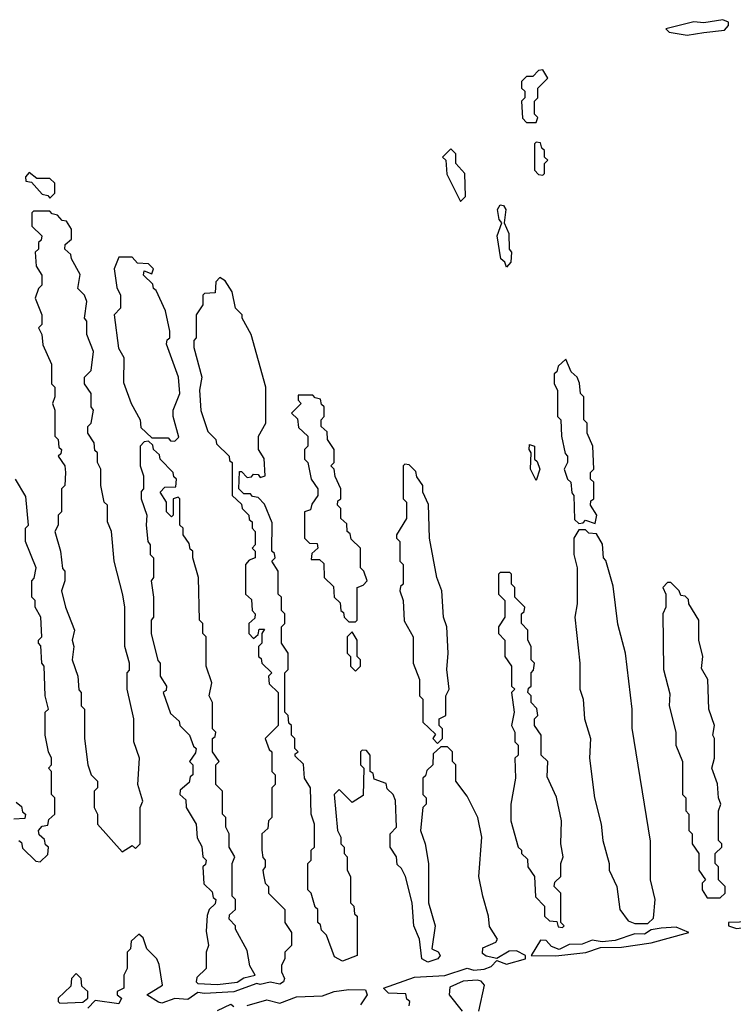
# Model space of a CAD drawing. Extents: x 2737310 to 2869991, y 870230 to 1012730.
# Tile 311 of 479: x 2786913 to 2789085, y 958426 to 961423. Entities that reach past the tile are written whole.
import ezdxf

# ---------------------------------------------------------------- set-up
doc = ezdxf.new("R2010")
doc.units = 0

msp = doc.modelspace()

# ---------------------------------------------------------------- linework, layer by layer
at = {"layer": '0CON02XD'}
for points in [[(2788945, 961376.2), (2788995, 961384.4), (2789058.6, 961391.4), (2789070, 961405), (2789070, 961415), (2789053, 961423), (2788995, 961413.8), (2788965, 961416.7), (2788880, 961395), (2788890, 961385), (2788945, 961376.2)], [(2788485, 961110), (2788490, 961125), (2788480, 961135), (2788480, 961175), (2788490, 961185), (2788490, 961215), (2788520, 961245), (2788505, 961270), (2788491.7, 961268.3), (2788475, 961250), (2788455, 961250), (2788440, 961235), (2788440, 961215), (2788450, 961205), (2788450, 961185), (2788440, 961175), (2788443, 961123), (2788455, 961110), (2788485, 961110)], [(2788255, 960870), (2788270, 960885), (2788267.5, 960955), (2788240, 960985), (2788240, 961015), (2788225, 961030), (2788200, 961005), (2788210, 960995), (2788213, 960953), (2788255, 960870)], [(2788505, 960950), (2788510, 960955), (2788510, 960985), (2788520, 960995), (2788510, 961005), (2788510, 961025), (2788501.7, 961031.7), (2788498.3, 961048.3), (2788485, 961050), (2788480, 961045), (2788480, 960965), (2788491.7, 960951.7), (2788505, 960950)], [(2787005, 960880), (2787020, 960895), (2787020, 960925), (2787005, 960940), (2786965, 960940), (2786941.7, 960958.3), (2786930, 960945), (2786931.7, 960931.7), (2786948.3, 960928.3), (2786981.7, 960891.7), (2786998.3, 960888.3), (2787005, 960880)], [(2788395, 960670), (2788390, 960685), (2788377.5, 960695), (2788366.7, 960765), (2788380, 960805), (2788372.5, 960815), (2788367.5, 960845), (2788375, 960860), (2788385, 960857.5), (2788392.5, 960845), (2788387.5, 960805), (2788402, 960772), (2788402.5, 960725), (2788410, 960715), (2788407.5, 960685), (2788395, 960670)], [(2787225, 958890), (2787255, 958910), (2787265, 958900), (2787280, 958915), (2787280, 959025), (2787287.5, 959045), (2787272.5, 959095), (2787277.5, 959175), (2787260, 959225), (2787260, 959295), (2787240, 959385), (2787240, 959435), (2787247, 959443), (2787247.5, 959465), (2787232.5, 959515), (2787232.5, 959635), (2787227, 959673), (2787200, 959775), (2787192.5, 959865), (2787180, 959895), (2787180, 959945), (2787170, 959955), (2787160, 960005), (2787160, 960055), (2787150, 960075), (2787150, 960105), (2787141.7, 960111.7), (2787140, 960135), (2787120, 960165), (2787120, 960185), (2787130, 960195), (2787137.5, 960235), (2787130, 960245), (2787130, 960285), (2787110, 960315), (2787110, 960335), (2787130, 960355), (2787137, 960413), (2787117.5, 960465), (2787117.5, 960505), (2787110, 960515), (2787117.5, 960565), (2787110, 960585), (2787090, 960605), (2787097, 960647), (2787070, 960695), (2787068.3, 960708.3), (2787050, 960725), (2787051.7, 960738.3), (2787070, 960755), (2787070, 960785), (2787055, 960810), (2787041.7, 960811.7), (2787028.3, 960828.3), (2787011.7, 960831.7), (2787005, 960840), (2786955, 960840), (2786950, 960835), (2786950, 960795), (2786980, 960765), (2786978.3, 960751.7), (2786970, 960745), (2786970, 960725), (2786960, 960715), (2786963, 960673), (2786980, 960645), (2786980, 960615), (2786970, 960605), (2786960, 960575), (2786980, 960525), (2786980, 960495), (2786970, 960485), (2786980, 960465), (2786983, 960433), (2787010, 960375), (2787010, 960315), (2787020, 960305), (2787020, 960275), (2787012.5, 960255), (2787020, 960235), (2787020, 960155), (2787030, 960145), (2787031.7, 960121.7), (2787040, 960115), (2787038.3, 960101.7), (2787030, 960095), (2787050, 960065), (2787052.5, 960045), (2787050, 960005), (2787040, 959995), (2787040, 959925), (2787030, 959915), (2787030, 959885), (2787020, 959865), (2787037.5, 959805), (2787043, 959753), (2787050, 959745), (2787050, 959715), (2787040, 959685), (2787052.5, 959635), (2787080, 959565), (2787072.5, 959535), (2787077.5, 959515), (2787072.5, 959475), (2787090, 959425), (2787093, 959383), (2787100, 959375), (2787100, 959335), (2787110, 959325), (2787110, 959235), (2787120, 959155), (2787130, 959125), (2787150, 959105), (2787150, 959085), (2787140, 959075), (2787140, 959025), (2787150, 959005), (2787150, 958975), (2787225, 958890)], [(2787385, 960140), (2787397.5, 960152.5), (2787380, 960215), (2787380, 960235), (2787400, 960285), (2787396.7, 960335), (2787360, 960435), (2787361.7, 960448.3), (2787370, 960455), (2787370, 960475), (2787356.4, 960536.4), (2787328.3, 960598.3), (2787320, 960605), (2787318.3, 960618.3), (2787290, 960645), (2787291.7, 960658.3), (2787315, 960650), (2787320, 960665), (2787305, 960680), (2787271.7, 960681.7), (2787255, 960700), (2787215, 960700), (2787200, 960665), (2787208.3, 960608.3), (2787220, 960585), (2787220, 960545), (2787200, 960525), (2787213.6, 960423.6), (2787230, 960395), (2787228.3, 960318.3), (2787252.5, 960255), (2787280, 960205), (2787281.7, 960181.7), (2787315, 960150), (2787365, 960150), (2787371.7, 960141.7), (2787385, 960140)], [(2788098.3, 958421.7), (2788100, 958435), (2788091.7, 958441.7), (2788088.3, 958458.3), (2788035, 958460), (2788020, 958475), (2788115, 958509.2), (2788206.4, 958513.6), (2788275, 958536.2), (2788295, 958530), (2788326.4, 958533.6), (2788348.3, 958541.7), (2788365, 958560), (2788395, 958548.8), (2788452.5, 958565), (2788452.5, 958575), (2788425, 958588.8), (2788402.3, 958587.7), (2788365, 958566), (2788332.7, 958572.7), (2788321.2, 958581.2), (2788322.3, 958597.7), (2788362.5, 958615), (2788367.5, 958625), (2788343, 958663), (2788340, 958695), (2788322.5, 958755), (2788310, 958815), (2788320, 958935), (2788307.5, 958995), (2788275, 959060), (2788240, 959105), (2788240, 959155), (2788230, 959165), (2788230, 959195), (2788215, 959210), (2788195, 959210), (2788171.7, 959188.3), (2788170, 959155), (2788151.7, 959138.3), (2788148.3, 959121.7), (2788140, 959115), (2788140, 959065), (2788150, 959055), (2788150, 959035), (2788140, 959025), (2788132.5, 958955), (2788147.5, 958915), (2788157.5, 958855), (2788157.5, 958735), (2788177.5, 958665), (2788167.5, 958595), (2788186.4, 958586.4), (2788192.5, 958575), (2788185.7, 958564.3), (2788155, 958554.2), (2788136.7, 958565), (2788130, 958625), (2788112.5, 958665), (2788107.5, 958735), (2788087.5, 958815), (2788075, 958840), (2788061.7, 958851.7), (2788060, 958875), (2788040, 958905), (2788040, 958945), (2788060, 958965), (2788057, 959047), (2788050, 959065), (2788031.7, 959081.7), (2788028.3, 959098.3), (2787991.7, 959111.7), (2787988.3, 959128.3), (2787980, 959135), (2787980, 959185), (2787968.3, 959198.3), (2787955, 959200), (2787950, 959195), (2787950, 959155), (2787960, 959145), (2787958.3, 959061.7), (2787925, 959040), (2787885, 959080), (2787870, 959065), (2787880, 958955), (2787890, 958935), (2787890, 958915), (2787900, 958905), (2787900, 958885), (2787910, 958875), (2787910, 958835), (2787920, 958815), (2787920, 958735), (2787930, 958725), (2787931.7, 958701.7), (2787940, 958695), (2787940, 958575), (2787895, 958557.5), (2787870.7, 958570.7), (2787847, 958637), (2787831.7, 958651.7), (2787828.3, 958668.3), (2787820, 958675), (2787820, 958715), (2787811.7, 958721.7), (2787800, 958765), (2787790, 958775), (2787790, 958855), (2787800, 958865), (2787800, 958895), (2787810, 958905), (2787810, 958975), (2787800, 959005), (2787797.5, 959085), (2787780, 959115), (2787777, 959157), (2787751.7, 959181.7), (2787751.7, 959188.3), (2787760, 959195), (2787750, 959205), (2787750, 959235), (2787740, 959245), (2787740, 959275), (2787731.7, 959281.7), (2787730, 959305), (2787720, 959315), (2787720, 959435), (2787730, 959445), (2787730, 959495), (2787710, 959525), (2787710, 959575), (2787720, 959585), (2787720, 959615), (2787710, 959625), (2787710, 959665), (2787700, 959675), (2787700, 959745), (2787680, 959775), (2787690, 959785), (2787688.3, 959798.3), (2787680, 959805), (2787681.7, 959891.7), (2787658.3, 959948.3), (2787638.3, 959968.3), (2787621.7, 959971.7), (2787615, 959980), (2787595, 959980), (2787580, 959995), (2787581.7, 960048.3), (2787588.3, 960048.3), (2787605, 960030), (2787618.3, 960031.7), (2787625, 960040), (2787638.3, 960038.3), (2787645, 960030), (2787660, 960035), (2787657, 960087), (2787640, 960115), (2787640, 960155), (2787662.5, 960195), (2787662.5, 960305), (2787617.5, 960465), (2787590, 960515), (2787590, 960525), (2787570, 960545), (2787560, 960595), (2787538.3, 960628.3), (2787521.7, 960638.3), (2787510, 960625), (2787508.3, 960591.7), (2787475, 960590), (2787470, 960585), (2787470, 960555), (2787450, 960525), (2787450, 960455), (2787443, 960447), (2787442.5, 960425), (2787467.5, 960335), (2787460, 960295), (2787463.9, 960233.9), (2787485, 960170), (2787510, 960145), (2787511.7, 960131.7), (2787550, 960095), (2787551.7, 960081.7), (2787560, 960075), (2787560, 959975), (2787588.3, 959948.3), (2787590, 959935), (2787610, 959915), (2787611.7, 959901.7), (2787620, 959895), (2787620, 959875), (2787630, 959865), (2787630, 959825), (2787620, 959815), (2787630, 959805), (2787630, 959785), (2787611.7, 959778.3), (2787600, 959765), (2787600, 959675), (2787618.3, 959658.3), (2787620, 959625), (2787630, 959615), (2787628.3, 959601.7), (2787610, 959585), (2787610, 959555), (2787625, 959540), (2787638.3, 959551.7), (2787641.7, 959568.3), (2787658.3, 959568.3), (2787650, 959555), (2787650, 959525), (2787640, 959515), (2787640, 959485), (2787648.3, 959478.3), (2787650, 959465), (2787680, 959435), (2787670, 959425), (2787671.7, 959401.7), (2787700, 959375), (2787700, 959275), (2787660, 959235), (2787671.7, 959201.7), (2787680, 959195), (2787680, 959135), (2787690, 959125), (2787690, 959095), (2787680, 959085), (2787680, 958995), (2787670, 958985), (2787668.3, 958961.7), (2787650, 958945), (2787650, 958895), (2787653, 958873), (2787660, 958865), (2787660, 958845), (2787652.5, 958835), (2787655, 958820), (2787660, 958795), (2787670, 958785), (2787670, 958765), (2787720, 958715), (2787720, 958675), (2787740, 958645), (2787740, 958605), (2787720, 958585), (2787720, 958565), (2787710, 958545), (2787710, 958525), (2787718.8, 958505), (2787716.2, 958495), (2787705, 958488), (2787675, 958493.8), (2787645, 958486.2), (2787635, 958490), (2787565, 958464.2), (2787475, 958458.8), (2787455, 958462.5), (2787425, 958440.8), (2787385, 958444), (2787345, 958430), (2787335, 958432.5), (2787300, 958455), (2787347.5, 958485), (2787337, 958547), (2787330, 958565), (2787300, 958595), (2787288.3, 958628.3), (2787275, 958640), (2787251.7, 958618.3), (2787250, 958595), (2787240, 958585), (2787240, 958535), (2787230, 958515), (2787230, 958475), (2787210, 958465), (2787210, 958455), (2787222.5, 958445), (2787215, 958427.5), (2787142.5, 958437.5), (2787120, 958415)], [(2788665, 959890), (2788670, 959915), (2788650, 959945), (2788651.7, 959958.3), (2788660, 959965), (2788660, 960015), (2788650, 960025), (2788650, 960045), (2788660, 960055), (2788657.5, 960125), (2788640, 960165), (2788640, 960195), (2788630, 960205), (2788630, 960275), (2788620, 960285), (2788617, 960317), (2788610, 960335), (2788591.7, 960351.7), (2788575, 960390), (2788551.7, 960368.3), (2788548.3, 960351.7), (2788540, 960345), (2788540, 960315), (2788550, 960295), (2788550, 960215), (2788560, 960205), (2788562.5, 960155), (2788573, 960103), (2788580, 960095), (2788580, 960075), (2788570, 960055), (2788580, 960025), (2788590, 960015), (2788593, 959983), (2788600, 959975), (2788601.7, 959901.7), (2788615, 959890), (2788628.3, 959891.7), (2788635, 959900), (2788665, 959890)], [(2787935, 959590), (2787940, 959595), (2787940, 959695), (2787958.3, 959701.7), (2787970, 959715), (2787960, 959745), (2787950, 959755), (2787950, 959815), (2787921.7, 959841.7), (2787918.3, 959858.3), (2787910, 959865), (2787908.3, 959888.3), (2787890, 959905), (2787890, 959935), (2787880, 959945), (2787881.7, 959958.3), (2787890, 959965), (2787890, 959995), (2787873, 960033), (2787870, 960055), (2787860, 960065), (2787870, 960075), (2787870, 960115), (2787850, 960145), (2787848.3, 960168.3), (2787830, 960185), (2787830, 960205), (2787840, 960215), (2787840, 960245), (2787831.7, 960251.7), (2787828.3, 960268.3), (2787811.7, 960271.7), (2787805, 960280), (2787760, 960280), (2787760, 960265), (2787770, 960255), (2787740, 960225), (2787758.3, 960208.3), (2787761.7, 960181.7), (2787790, 960155), (2787790, 960125), (2787780, 960115), (2787780, 960085), (2787790, 960075), (2787800, 960025), (2787820, 959995), (2787820, 959975), (2787801.7, 959948.3), (2787798.3, 959931.7), (2787780, 959925), (2787780, 959845), (2787795, 959830), (2787818.3, 959828.3), (2787820, 959815), (2787801.7, 959798.3), (2787800, 959780), (2787825, 959780), (2787838.3, 959768.3), (2787840, 959725), (2787868.3, 959698.3), (2787870, 959665), (2787888.3, 959648.3), (2787890, 959625), (2787898.3, 959618.3), (2787900, 959605), (2787915, 959590), (2787935, 959590)], [(2787515, 958486.7), (2787575, 958493.3), (2787595, 958506.7), (2787630, 958515), (2787613.6, 958543.6), (2787605, 958590), (2787570, 958655), (2787570, 958665), (2787550, 958685), (2787551.7, 958698.3), (2787570, 958715), (2787570, 958745), (2787560, 958755), (2787560, 958855), (2787567.5, 958875), (2787550, 958905), (2787550, 958945), (2787540, 958965), (2787540, 958995), (2787530, 959005), (2787530, 959075), (2787510, 959095), (2787510, 959155), (2787520, 959165), (2787500, 959195), (2787500, 959235), (2787508.3, 959241.7), (2787510, 959255), (2787500, 959265), (2787500, 959345), (2787490, 959365), (2787497.5, 959405), (2787480, 959455), (2787480, 959545), (2787470, 959555), (2787470, 959585), (2787460, 959595), (2787457.5, 959725), (2787440, 959785), (2787440, 959805), (2787431.7, 959811.7), (2787428.3, 959828.3), (2787410, 959855), (2787410, 959875), (2787400, 959885), (2787400, 959965), (2787395, 959970), (2787380, 959965), (2787380, 959915), (2787375, 959910), (2787360, 959925), (2787360, 959955), (2787340, 959985), (2787355, 960000), (2787388.3, 960001.7), (2787390, 960025), (2787381.7, 960031.7), (2787380, 960045), (2787340, 960085), (2787338.3, 960098.3), (2787320, 960115), (2787318.3, 960128.3), (2787305, 960140), (2787291.7, 960138.3), (2787280, 960125), (2787280, 960065), (2787290, 960035), (2787290, 959995), (2787283, 959987), (2787282.5, 959965), (2787300, 959915), (2787297.5, 959885), (2787302.5, 959835), (2787310, 959825), (2787310, 959795), (2787320, 959785), (2787320, 959725), (2787312.5, 959715), (2787320, 959665), (2787320, 959605), (2787312.5, 959595), (2787312.5, 959555), (2787333, 959473), (2787340, 959465), (2787340, 959425), (2787360, 959395), (2787358.3, 959381.7), (2787350, 959375), (2787371.7, 959311.7), (2787398.3, 959288.3), (2787400, 959275), (2787430, 959245), (2787441.7, 959211.7), (2787450, 959205), (2787448.3, 959191.7), (2787430, 959165), (2787440, 959155), (2787440, 959125), (2787431.7, 959118.3), (2787428.3, 959101.7), (2787401.7, 959078.3), (2787400, 959065), (2787418.3, 959048.3), (2787420, 959025), (2787450, 958975), (2787453, 958933), (2787467, 958907), (2787470, 958875), (2787480, 958865), (2787478.3, 958851.7), (2787470, 958845), (2787473, 958793), (2787498.3, 958768.3), (2787501.7, 958751.7), (2787510, 958745), (2787508.3, 958731.7), (2787490, 958715), (2787483, 958697), (2787480.7, 958649.3), (2787487.5, 958605), (2787480, 958585), (2787480, 958535), (2787451.7, 958508.3), (2787450, 958495), (2787455, 958490), (2787515, 958486.7)], [(2788485, 960020), (2788467.5, 960055), (2788470, 960105), (2788463.3, 960115), (2788465, 960130), (2788480, 960125), (2788480, 960085), (2788488.3, 960078.3), (2788496.2, 960055), (2788485, 960020)], [(2788185, 959220), (2788200, 959235), (2788200, 959265), (2788190, 959275), (2788190, 959295), (2788210, 959305), (2788210, 959365), (2788220, 959385), (2788212.5, 959445), (2788217.5, 959495), (2788212.5, 959575), (2788202.5, 959605), (2788197.5, 959685), (2788182.5, 959725), (2788160, 959845), (2788157, 959947), (2788140, 959985), (2788140, 960005), (2788121.7, 960031.7), (2788118.3, 960048.3), (2788098.3, 960068.3), (2788085, 960070), (2788080, 960065), (2788080, 959965), (2788090, 959955), (2788090, 959905), (2788060, 959855), (2788060, 959845), (2788070, 959835), (2788070, 959775), (2788080, 959765), (2788080, 959705), (2788071.7, 959698.3), (2788070, 959685), (2788080, 959655), (2788083, 959593), (2788110, 959545), (2788110, 959465), (2788130, 959415), (2788130, 959365), (2788140, 959355), (2788140, 959285), (2788178.3, 959248.3), (2788170, 959235), (2788185, 959220)], [(2786975, 958860), (2786998.3, 958881.7), (2787000, 958905), (2786991.7, 958911.7), (2786988.3, 958928.3), (2786971.7, 958941.7), (2786970, 958955), (2786981.7, 958968.3), (2786998.3, 958971.7), (2787001.7, 958988.3), (2787020, 959005), (2787020, 959055), (2787010, 959065), (2787010, 959135), (2787000, 959145), (2787010, 959155), (2787010, 959175), (2787000, 959195), (2786990, 959245), (2786990, 959315), (2787000, 959325), (2786990, 959365), (2786987.5, 959455), (2786980, 959465), (2786977, 959517), (2786970, 959525), (2786970, 959535), (2786980, 959545), (2786977.5, 959605), (2786960, 959635), (2786960, 959655), (2786950, 959665), (2786950, 959715), (2786957, 959723), (2786962.5, 959755), (2786930, 959835), (2786930, 959875), (2786940, 959885), (2786931.7, 959971.7), (2786900, 960025)], [(2788825, 958672.5), (2788841.7, 958688.3), (2788846.7, 958745), (2788832.5, 958805), (2788833, 958923), (2788777, 959267), (2788776.7, 959325), (2788756.7, 959495), (2788733.6, 959583.6), (2788719.3, 959699.3), (2788697, 959777), (2788690, 959785), (2788687, 959827), (2788668.3, 959858.3), (2788645, 959860), (2788635, 959870), (2788615, 959870), (2788600, 959845), (2788600, 959795), (2788610, 959755), (2788610, 959645), (2788602.5, 959605), (2788617.5, 959465), (2788617.5, 959385), (2788627.5, 959355), (2788632.5, 959295), (2788650, 959235), (2788647.5, 959175), (2788662.5, 959055), (2788682.5, 958975), (2788687.5, 958925), (2788707.5, 958855), (2788707.5, 958835), (2788730, 958785), (2788740, 958715), (2788765, 958680), (2788785, 958672.5), (2788825, 958672.5)], [(2788565, 958660), (2788570, 958665), (2788560, 958675), (2788560, 958765), (2788540, 958785), (2788541.7, 958798.3), (2788560, 958815), (2788560, 958855), (2788567.5, 958875), (2788560, 958915), (2788562.5, 958985), (2788546.4, 959056.4), (2788518.3, 959118.3), (2788520, 959165), (2788500, 959185), (2788500, 959245), (2788480, 959275), (2788480, 959295), (2788490, 959305), (2788487, 959327), (2788470, 959345), (2788470, 959365), (2788460, 959375), (2788461.7, 959388.3), (2788470, 959395), (2788470, 959435), (2788477, 959443), (2788480, 959465), (2788470, 959475), (2788470, 959515), (2788460, 959535), (2788460, 959565), (2788440, 959585), (2788440, 959615), (2788448.3, 959621.7), (2788450, 959635), (2788420, 959665), (2788420, 959695), (2788410, 959705), (2788410, 959735), (2788405, 959740), (2788375, 959740), (2788370, 959735), (2788370, 959675), (2788390, 959655), (2788390, 959605), (2788370, 959575), (2788370, 959555), (2788390, 959535), (2788390, 959485), (2788410, 959455), (2788410, 959395), (2788420, 959385), (2788410, 959375), (2788417.5, 959315), (2788410, 959275), (2788420, 959255), (2788420, 959225), (2788430, 959215), (2788430, 959185), (2788420, 959175), (2788422.5, 959115), (2788407.5, 959035), (2788407.5, 958985), (2788430, 958905), (2788440, 958895), (2788440, 958885), (2788458.3, 958868.3), (2788460, 958845), (2788480, 958815), (2788483, 958753), (2788510, 958725), (2788510, 958695), (2788525, 958680), (2788548.3, 958678.3), (2788551.7, 958661.7), (2788565, 958660)], [(2789045, 958750), (2789060, 958765), (2789060, 958785), (2789040, 958805), (2789040, 958845), (2789030, 958855), (2789030, 958885), (2789050, 958905), (2789050, 958915), (2789040, 958925), (2789040, 959015), (2789047.5, 959035), (2789040, 959055), (2789037, 959097), (2789020, 959145), (2789027.5, 959175), (2789027.5, 959235), (2789022.5, 959245), (2789027.5, 959275), (2789010, 959325), (2789007.5, 959415), (2788988.3, 959448.3), (2788992.5, 959485), (2788980, 959535), (2788980, 959595), (2788950, 959645), (2788948.3, 959658.3), (2788938.3, 959668.3), (2788925, 959670), (2788920, 959685), (2788895, 959710), (2788885, 959710), (2788870, 959695), (2788880, 959675), (2788880, 959635), (2788870, 959615), (2788872.5, 959445), (2788891.7, 959371.7), (2788890, 959335), (2788910, 959255), (2788910, 959215), (2788930, 959165), (2788930, 959065), (2788940, 959055), (2788940, 959015), (2788950, 959005), (2788950, 958955), (2788960, 958945), (2788960, 958915), (2788980, 958885), (2788980, 958835), (2789000, 958805), (2788990, 958795), (2788990, 958775), (2789005, 958750), (2789045, 958750)], [(2787935, 959440), (2787950, 959455), (2787950, 959475), (2787940, 959485), (2787940, 959535), (2787925, 959560), (2787910, 959545), (2787910, 959495), (2787920, 959485), (2787920, 959455), (2787935, 959440)], [(2786901.7, 959041.7), (2786918.3, 959028.3), (2786921.7, 959011.7), (2786930, 959005), (2786928.3, 958991.7), (2786895, 958990)], [(2786910, 958925), (2786918.3, 958918.3), (2786921.7, 958901.7), (2786961.7, 958861.7), (2786975, 958860)], [(2789095, 958656.7), (2789135, 958662), (2789155, 958673.3), (2789190, 958675), (2789200, 958685), (2789185, 958690), (2789171.7, 958678.3), (2789070, 958675), (2789070, 958665), (2789095, 958656.7)], [(2788545, 958573.3), (2788635.9, 958584.1), (2788680.5, 958599.5), (2788745, 958600), (2788835, 958613.8), (2788950, 958645), (2788910.7, 958660.7), (2788865, 958657.5), (2788835, 958652.5), (2788815, 958640), (2788785, 958641.2), (2788725, 958620), (2788685.9, 958615.9), (2788655, 958621.2), (2788625, 958608.8), (2788585, 958608), (2788555, 958593.3), (2788531.9, 958601.9), (2788515, 958620), (2788498.3, 958621.7), (2788470, 958575), (2788545, 958573.3)], [(2787035, 958430), (2787105, 958432.5), (2787120, 958445), (2787120, 958465), (2787101.7, 958481.7), (2787100, 958505), (2787085, 958520), (2787070, 958505), (2787068.3, 958481.7), (2787030, 958445), (2787030, 958435), (2787035, 958430)], [(2788310, 958405), (2788327.5, 958485), (2788317, 958497), (2788305, 958500), (2788263, 958497), (2788221.7, 958478.3), (2788220, 958455), (2788260, 958405)], [(2787605, 958422.5), (2787665, 958440), (2787705, 958430), (2787755, 958448.8), (2787835, 958452.5), (2787870, 958465), (2787915, 958471.2), (2787965, 958470), (2787970, 958455), (2787950, 958425)], [(2787515, 958407.5), (2787555, 958426.2), (2787565, 958420)]]:
    msp.add_lwpolyline(points, dxfattribs=at)

doc.saveas('drawing.dxf')
